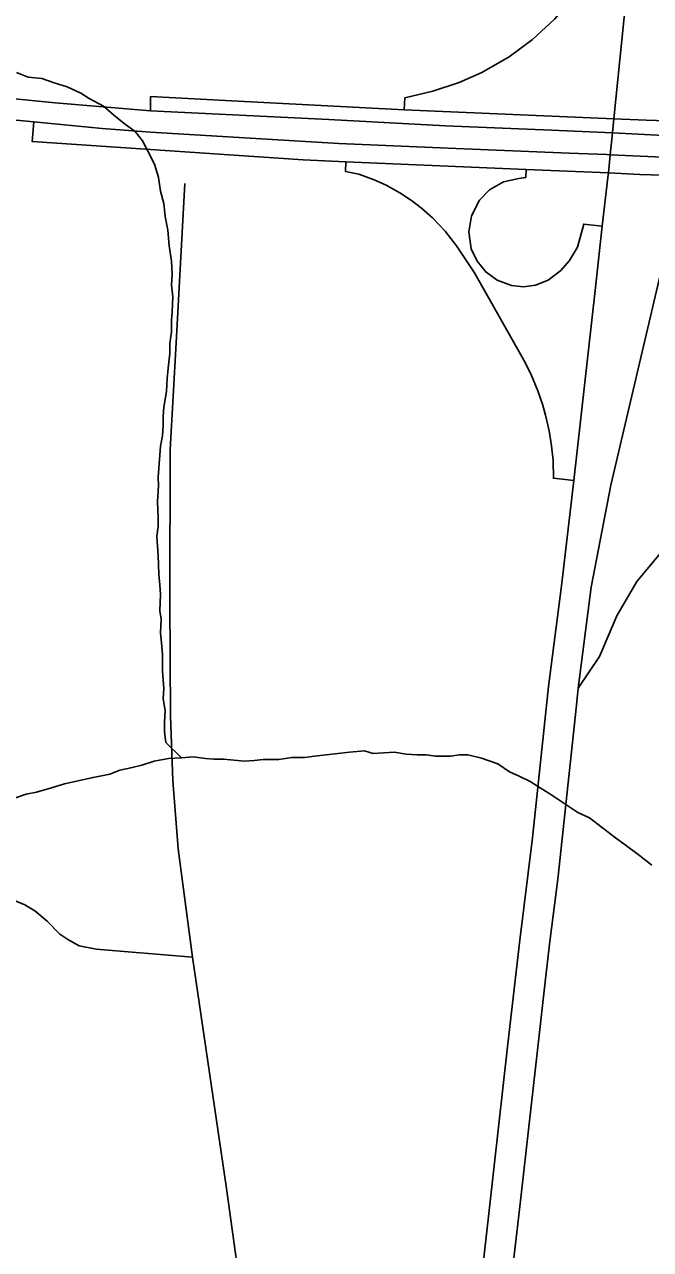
# Model space of a CAD drawing. Extents: x 0 to 1134, y 0 to 440.
# Drawn here: x 833.788 to 834.154, y 358.398 to 359.116 of the extents above; entities that cross this region are included whole.
import ezdxf

# ---------------------------------------------------------------- set-up
doc = ezdxf.new("R2010")
doc.units = 0
for name, color, linetype in [('GM_X_City_Street', 7, 'Continuous'), ('GM_X_County_Road', 7, 'Continuous'), ('GM_X_Interchange_Ramps', 7, 'Continuous'), ('GM_X_Interstate_Route', 7, 'Continuous'), ('GM_X_Minor_River', 7, 'Continuous'), ('GM_X_State_Route', 7, 'Continuous')]:
    doc.layers.add(name, color=color, linetype=linetype)

msp = doc.modelspace()

# ---------------------------------------------------------------- linework, layer by layer
at = {"layer": 'GM_X_City_Street'}
msp.add_lwpolyline([(833.9974, 358.03704), (833.9721, 358.11154), (833.94005, 358.20836), (833.93574, 358.2279), (833.9282, 358.27273), (833.90593, 358.43377), (833.88602, 358.56917), (833.87767, 358.63273), (833.87441, 358.67266), (833.87319, 358.71036), (833.87278, 358.77841), (833.87283, 358.86651), (833.87645, 358.92908), (833.88158, 359.02246)], dxfattribs=at)
at = {"layer": 'GM_X_County_Road'}
msp.add_lwpolyline([(833.78089, 358.60278), (833.78792, 358.59993), (833.79373, 358.59627), (833.80087, 358.59036), (833.8084, 358.58261), (833.81294, 358.57951), (833.81961, 358.57589), (833.82962, 358.57393), (833.88602, 358.56917)], dxfattribs=at)
at = {"layer": 'GM_X_Interchange_Ramps'}
msp.add_line((834.00988, 359.06547), (833.90526, 359.07096), dxfattribs=at)
for points in [[(834.14644, 359.18832), (834.136, 359.18835), (834.13508, 359.18508), (834.13313, 359.17895), (834.13035, 359.17024), (834.12439, 359.15649), (834.11765, 359.14427), (834.108, 359.13032), (834.09795, 359.11866), (834.0851, 359.10667), (834.07134, 359.09648), (834.05542, 359.08736), (834.04201, 359.08149), (834.02663, 359.07654), (834.01019, 359.07253), (834.00988, 359.06547)], [(834.31937, 359.12112), (834.31951, 359.11254), (834.31714, 359.09897), (834.31164, 359.08622), (834.30516, 359.07713), (834.2961, 359.06864), (834.28836, 359.06367), (834.28166, 359.06059), (834.27277, 359.05792), (834.2579, 359.05565), (834.18206, 359.05841), (834.15162, 359.05952), (834.13267, 359.06032), (834.00988, 359.06547)], [(833.90526, 359.07096), (833.86131, 359.07327), (833.86132, 359.06503)], [(833.79311, 359.05857), (833.7921, 359.04705), (833.95079, 359.03631), (833.97579, 359.0351), (834.08133, 359.03064)], [(833.97579, 359.0351), (833.97554, 359.02948), (833.9833, 359.02782), (833.99233, 359.02455), (833.99935, 359.02135), (834.00726, 359.017), (834.01416, 359.01246), (834.02008, 359.00792), (834.02639, 359.00231), (834.03384, 358.99442), (834.04059, 358.9859), (834.051, 358.97), (834.08077, 358.91757), (834.08449, 358.90987), (834.08812, 358.90099), (834.09081, 358.89311), (834.09263, 358.88673), (834.09474, 358.87743), (834.09618, 358.86864), (834.09706, 358.8601), (834.09725, 358.84975), (834.10923, 358.84833)], [(834.12584, 358.99735), (834.11502, 358.99858), (834.11134, 358.98513), (834.10669, 358.97721), (834.10151, 358.97138), (834.09408, 358.96573), (834.0868, 358.96275), (834.07966, 358.96189), (834.07272, 358.96261), (834.06428, 358.96575), (834.05766, 358.97055), (834.05254, 358.97681), (834.04917, 358.98411), (834.0477, 358.99405), (834.04925, 359.00347), (834.05394, 359.01257), (834.05982, 359.01862), (834.06799, 359.02328), (834.07704, 359.02533), (834.08113, 359.0259), (834.08133, 359.03064)], [(834.08133, 359.03064), (834.12943, 359.02853), (834.14777, 359.02772), (834.17412, 359.02681), (834.22754, 359.02497)]]:
    msp.add_lwpolyline(points, dxfattribs=at)
at = {"layer": 'GM_X_Interstate_Route'}
for points in [[(832.76382, 359.16685), (832.8217, 359.16143), (832.91522, 359.15243), (832.92253, 359.15172), (833.16911, 359.12919), (833.38625, 359.10863), (833.54976, 359.09349), (833.71064, 359.07885), (833.75187, 359.07496), (833.80558, 359.06971), (833.86132, 359.06503), (833.96578, 359.05977), (834.03404, 359.05615), (834.09622, 359.05368), (834.13182, 359.05199), (834.16186, 359.05056), (834.17999, 359.04992), (834.22749, 359.04826), (834.29, 359.04513), (834.34648, 359.04315)], [(832.76382, 359.15434), (832.8217, 359.14893), (832.90324, 359.14108), (832.92254, 359.13922), (833.16912, 359.11669), (833.38625, 359.09612), (833.54976, 359.08099), (833.71064, 359.06635), (833.79311, 359.05857), (833.83319, 359.05451), (833.86132, 359.05253), (833.9717, 359.04579), (834.03569, 359.04299), (834.10642, 359.0402), (834.12851, 359.03927)], [(834.12851, 359.03927), (834.13052, 359.03919), (834.16136, 359.03789), (834.17679, 359.03718), (834.22913, 359.03477), (834.29066, 359.03131), (834.34502, 359.02755)]]:
    msp.add_lwpolyline(points, dxfattribs=at)
at = {"layer": 'GM_X_Minor_River'}
for points in [[(833.8795, 358.68586), (833.87038, 358.69498), (833.86962, 358.70143), (833.86961, 358.70675), (833.87, 358.71359), (833.86885, 358.72043), (833.86923, 358.7265), (833.86847, 358.73676), (833.86847, 358.74625), (833.86809, 358.75119), (833.86733, 358.75917), (833.86771, 358.76715), (833.86695, 358.77208), (833.86733, 358.78158), (833.86695, 358.78728), (833.86619, 358.79335), (833.86618, 358.79943), (833.8658, 358.80437), (833.86504, 358.81576), (833.8658, 358.82146), (833.8658, 358.82678), (833.86542, 358.83589), (833.86618, 358.84539), (833.8658, 358.85033), (833.86732, 358.86856), (833.86846, 358.87463), (833.86884, 358.88071), (833.86884, 358.88602), (833.86922, 358.89134), (833.87074, 358.90046), (833.87112, 358.90843), (833.87188, 358.91603), (833.87264, 358.92286), (833.87264, 358.92856), (833.87378, 358.9354), (833.87378, 358.94224), (833.87416, 358.94717), (833.87454, 358.95591), (833.87378, 358.96274), (833.87415, 358.9692), (833.87377, 358.9768), (833.87225, 358.98591), (833.87149, 358.99503), (833.86997, 359.00301), (833.86921, 359.0106), (833.86731, 359.01782), (833.86617, 359.0258), (833.86388, 359.03302), (833.86084, 359.03947), (833.85666, 359.04745), (833.85247, 359.05277), (833.84677, 359.05695), (833.84107, 359.06151), (833.83384, 359.0676), (833.82548, 359.07216), (833.82053, 359.0752), (833.81255, 359.079), (833.80494, 359.08128), (833.79772, 359.08395), (833.78973, 359.08471), (833.78289, 359.08737)], [(834.1548, 358.62307), (834.14757, 358.62877), (834.13845, 358.63561), (834.13351, 358.63903), (834.11829, 358.65081), (834.11145, 358.65385), (834.0951, 358.66487), (834.09016, 358.66791), (834.08369, 358.67209), (834.07723, 358.67513), (834.07152, 358.67779), (834.06468, 358.68235), (834.05517, 358.68577), (834.04719, 358.68768), (834.04224, 358.68768), (834.03692, 358.68692), (834.02818, 358.68693), (834.02285, 358.68769), (834.01753, 358.68769), (834.01107, 358.68807), (834.00422, 358.68922), (833.99776, 358.68884), (833.99167, 358.68846), (833.98673, 358.68998), (833.97798, 358.68923), (833.95745, 358.68696), (833.95175, 358.6862), (833.94414, 358.6862), (833.93654, 358.68507), (833.92741, 358.68507), (833.92209, 358.68432), (833.91639, 358.68394), (833.90422, 358.68508), (833.89851, 358.68509), (833.89357, 358.68547), (833.88635, 358.68661), (833.8795, 358.68586), (833.8719, 358.68548), (833.86353, 358.68397), (833.85631, 358.68169), (833.84985, 358.68018), (833.84338, 358.67866), (833.83768, 358.67638), (833.82779, 358.67449), (833.81106, 358.6707), (833.80346, 358.66843), (833.79471, 358.66577), (833.78863, 358.66464), (833.78178, 358.66236)]]:
    msp.add_lwpolyline(points, dxfattribs=at)
at = {"layer": 'GM_X_State_Route'}
for p, q in [((834.11076, 358.7168), (834.11183, 358.72681)), ((834.10647, 358.6768), (834.11076, 358.7168))]:
    msp.add_line(p, q, dxfattribs=at)
for points in [[(834.09446, 358.72767), (834.10202, 358.78673), (834.10923, 358.84833), (834.12176, 358.95978), (834.12584, 358.99735), (834.12916, 359.02591), (834.12943, 359.02853), (834.13052, 359.03919), (834.13182, 359.05199), (834.13267, 359.06032), (834.13854, 359.11786), (834.14052, 359.13548)], [(834.11183, 358.72681), (834.1194, 358.78586), (834.13091, 358.84574), (834.16067, 358.97271), (834.16579, 358.9928), (834.17286, 359.02191), (834.17412, 359.02681), (834.17558, 359.03247)], [(834.1316, 358.76274), (834.13434, 358.76919), (834.14605, 358.78915), (834.16869, 358.81633), (834.19375, 358.84146), (834.22468, 358.87025), (834.27058, 358.91256), (834.31973, 358.9588), (834.3318, 358.96868)], [(834.11183, 358.72681), (834.12417, 358.74523), (834.1316, 358.76274)], [(833.84775, 357.06166), (833.88109, 357.18634), (833.90774, 357.28718), (833.91683, 357.32178), (833.92457, 357.35748), (833.93639, 357.42771), (833.95343, 357.55268), (833.95418, 357.55816), (833.95913, 357.59501), (833.96834, 357.66476), (833.97328, 357.70374), (833.97435, 357.71296), (833.98488, 357.79159), (833.99491, 357.87006), (834.00856, 357.97237), (834.01662, 358.03603), (834.02473, 358.10579), (834.03425, 358.19717), (834.04774, 358.31512), (834.05958, 358.42089), (834.0706, 358.51843), (834.07768, 358.57913), (834.08491, 358.63917), (834.09446, 358.72767)], [(834.09271, 358.55643), (834.09522, 358.57843), (834.09982, 358.61479), (834.10647, 358.6768)], [(834.04078, 358.10488), (834.05212, 358.20108), (834.06479, 358.31277), (834.07712, 358.41969), (834.08815, 358.51642), (834.09271, 358.55643)]]:
    msp.add_lwpolyline(points, dxfattribs=at)

doc.saveas('drawing.dxf')
